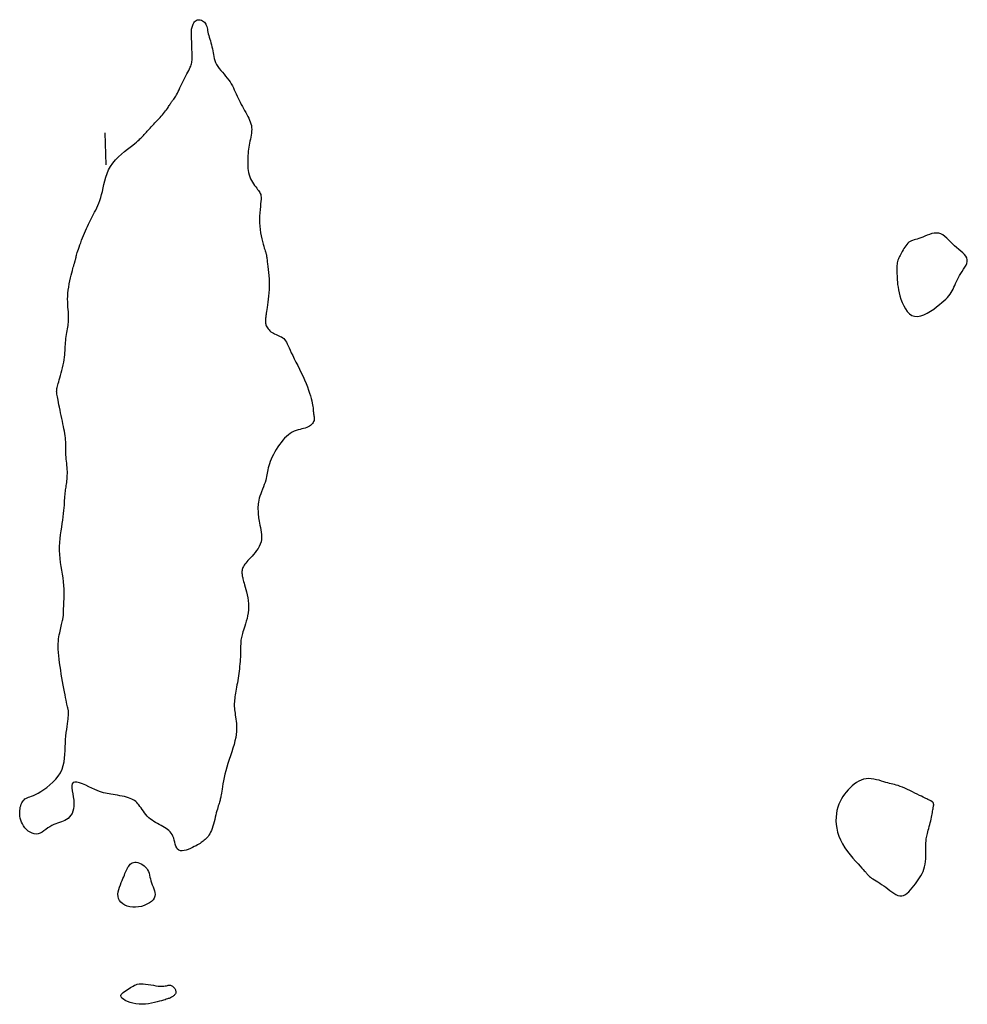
# Model space of a CAD drawing. Header units: millimetres. Extents: x 32690613 to 32693367, y 5343692 to 5344708.
# Tile 334 of 656: x 32692805 to 32692835, y 5343782 to 5343813. Entities that reach past the tile are written whole.
import ezdxf

# ---------------------------------------------------------------- set-up
doc = ezdxf.new("R2010")
doc.units = ezdxf.units.MM
doc.header["$LTSCALE"] = 20
doc.layers.add('02-DGM_HL_493.00', color=102, linetype='Continuous')
doc.layers.add('02-DGM_HL_493.50', color=112, linetype='Continuous')

msp = doc.modelspace()

# ---------------------------------------------------------------- linework, layer by layer
at = {"layer": '02-DGM_HL_493.00', "elevation": 493, "flags": 128}
msp.add_lwpolyline([(32692831.622, 5343789.536), (32692831.544, 5343789.521), (32692831.467, 5343789.495), (32692831.393, 5343789.46), (32692831.322, 5343789.417), (32692831.253, 5343789.368), (32692831.186, 5343789.313), (32692831.122, 5343789.253), (32692831.061, 5343789.189), (32692831.002, 5343789.123), (32692830.947, 5343789.054), (32692830.895, 5343788.981), (32692830.848, 5343788.905), (32692830.805, 5343788.824), (32692830.767, 5343788.738), (32692830.736, 5343788.647), (32692830.71, 5343788.55), (32692830.692, 5343788.447), (32692830.681, 5343788.339), (32692830.678, 5343788.226), (32692830.685, 5343788.109), (32692830.701, 5343787.99), (32692830.729, 5343787.869), (32692830.768, 5343787.746), (32692830.82, 5343787.623), (32692830.884, 5343787.501), (32692830.959, 5343787.381), (32692831.041, 5343787.265), (32692831.126, 5343787.154), (32692831.211, 5343787.05), (32692831.293, 5343786.956), (32692831.369, 5343786.872), (32692831.435, 5343786.8), (32692831.489, 5343786.742), (32692831.532, 5343786.696), (32692831.565, 5343786.66), (32692831.59, 5343786.632), (32692831.609, 5343786.611), (32692831.623, 5343786.595), (32692831.634, 5343786.582), (32692831.644, 5343786.57), (32692831.653, 5343786.557), (32692831.664, 5343786.544), (32692831.677, 5343786.529), (32692831.692, 5343786.513), (32692831.71, 5343786.496), (32692831.733, 5343786.476), (32692831.761, 5343786.455), (32692831.795, 5343786.431), (32692831.835, 5343786.404), (32692831.881, 5343786.376), (32692831.933, 5343786.344), (32692831.988, 5343786.31), (32692832.047, 5343786.273), (32692832.108, 5343786.233), (32692832.172, 5343786.19), (32692832.236, 5343786.144), (32692832.3, 5343786.095), (32692832.365, 5343786.046), (32692832.429, 5343785.998), (32692832.492, 5343785.955), (32692832.555, 5343785.918), (32692832.617, 5343785.891), (32692832.678, 5343785.875), (32692832.738, 5343785.873), (32692832.796, 5343785.886), (32692832.852, 5343785.914), (32692832.907, 5343785.954), (32692832.961, 5343786.003), (32692833.013, 5343786.06), (32692833.064, 5343786.121), (32692833.114, 5343786.186), (32692833.162, 5343786.251), (32692833.209, 5343786.314), (32692833.254, 5343786.377), (32692833.296, 5343786.44), (32692833.336, 5343786.503), (32692833.372, 5343786.569), (32692833.403, 5343786.637), (32692833.431, 5343786.708), (32692833.453, 5343786.784), (32692833.469, 5343786.865), (32692833.48, 5343786.95), (32692833.488, 5343787.036), (32692833.492, 5343787.122), (32692833.494, 5343787.206), (32692833.494, 5343787.286), (32692833.493, 5343787.36), (32692833.492, 5343787.427), (32692833.492, 5343787.485), (32692833.494, 5343787.536), (32692833.496, 5343787.581), (32692833.499, 5343787.621), (32692833.504, 5343787.66), (32692833.511, 5343787.698), (32692833.519, 5343787.737), (32692833.529, 5343787.779), (32692833.54, 5343787.825), (32692833.553, 5343787.876), (32692833.568, 5343787.93), (32692833.583, 5343787.986), (32692833.598, 5343788.044), (32692833.613, 5343788.102), (32692833.628, 5343788.161), (32692833.642, 5343788.22), (32692833.655, 5343788.277), (32692833.666, 5343788.332), (32692833.677, 5343788.385), (32692833.686, 5343788.435), (32692833.695, 5343788.482), (32692833.702, 5343788.525), (32692833.709, 5343788.564), (32692833.715, 5343788.598), (32692833.721, 5343788.627), (32692833.725, 5343788.651), (32692833.729, 5343788.672), (32692833.732, 5343788.689), (32692833.735, 5343788.703), (32692833.736, 5343788.716), (32692833.737, 5343788.727), (32692833.737, 5343788.737), (32692833.735, 5343788.747), (32692833.733, 5343788.756), (32692833.73, 5343788.766), (32692833.726, 5343788.775), (32692833.721, 5343788.784), (32692833.716, 5343788.793), (32692833.71, 5343788.801), (32692833.703, 5343788.809), (32692833.695, 5343788.816), (32692833.687, 5343788.823), (32692833.677, 5343788.83), (32692833.666, 5343788.837), (32692833.653, 5343788.844), (32692833.638, 5343788.852), (32692833.621, 5343788.861), (32692833.602, 5343788.87), (32692833.579, 5343788.881), (32692833.554, 5343788.893), (32692833.524, 5343788.907), (32692833.489, 5343788.923), (32692833.449, 5343788.942), (32692833.404, 5343788.964), (32692833.351, 5343788.99), (32692833.291, 5343789.019), (32692833.224, 5343789.053), (32692833.15, 5343789.089), (32692833.072, 5343789.127), (32692832.992, 5343789.166), (32692832.912, 5343789.203), (32692832.833, 5343789.239), (32692832.758, 5343789.272), (32692832.688, 5343789.3), (32692832.625, 5343789.323), (32692832.567, 5343789.341), (32692832.513, 5343789.356), (32692832.461, 5343789.369), (32692832.41, 5343789.381), (32692832.357, 5343789.394), (32692832.302, 5343789.408), (32692832.241, 5343789.424), (32692832.175, 5343789.444), (32692832.103, 5343789.466), (32692832.027, 5343789.489), (32692831.948, 5343789.509), (32692831.867, 5343789.526), (32692831.785, 5343789.538), (32692831.703, 5343789.542)], close=True, dxfattribs=at)
at = {"layer": '02-DGM_HL_493.50', "elevation": 493.5, "flags": 128}
for points in [[(32692806.296, 5343801.685), (32692806.298, 5343801.713), (32692806.303, 5343801.744), (32692806.31, 5343801.777), (32692806.319, 5343801.814), (32692806.329, 5343801.855), (32692806.342, 5343801.901), (32692806.357, 5343801.954), (32692806.374, 5343802.013), (32692806.394, 5343802.08), (32692806.415, 5343802.153), (32692806.436, 5343802.232), (32692806.458, 5343802.313), (32692806.479, 5343802.397), (32692806.499, 5343802.481), (32692806.516, 5343802.564), (32692806.53, 5343802.645), (32692806.541, 5343802.721), (32692806.549, 5343802.794), (32692806.554, 5343802.865), (32692806.558, 5343802.932), (32692806.561, 5343802.998), (32692806.564, 5343803.062), (32692806.567, 5343803.125), (32692806.572, 5343803.188), (32692806.578, 5343803.251), (32692806.586, 5343803.313), (32692806.595, 5343803.375), (32692806.605, 5343803.436), (32692806.615, 5343803.496), (32692806.625, 5343803.554), (32692806.635, 5343803.61), (32692806.644, 5343803.664), (32692806.651, 5343803.715), (32692806.658, 5343803.765), (32692806.663, 5343803.813), (32692806.666, 5343803.863), (32692806.669, 5343803.913), (32692806.669, 5343803.966), (32692806.668, 5343804.021), (32692806.665, 5343804.081), (32692806.66, 5343804.146), (32692806.654, 5343804.216), (32692806.648, 5343804.291), (32692806.643, 5343804.37), (32692806.639, 5343804.453), (32692806.637, 5343804.539), (32692806.639, 5343804.63), (32692806.645, 5343804.724), (32692806.655, 5343804.821), (32692806.67, 5343804.919), (32692806.687, 5343805.017), (32692806.707, 5343805.113), (32692806.728, 5343805.204), (32692806.748, 5343805.29), (32692806.768, 5343805.368), (32692806.786, 5343805.436), (32692806.802, 5343805.494), (32692806.815, 5343805.542), (32692806.826, 5343805.581), (32692806.835, 5343805.612), (32692806.842, 5343805.638), (32692806.848, 5343805.658), (32692806.853, 5343805.675), (32692806.858, 5343805.689), (32692806.862, 5343805.701), (32692806.866, 5343805.713), (32692806.87, 5343805.725), (32692806.873, 5343805.738), (32692806.877, 5343805.751), (32692806.881, 5343805.766), (32692806.885, 5343805.783), (32692806.889, 5343805.803), (32692806.895, 5343805.825), (32692806.901, 5343805.852), (32692806.908, 5343805.882), (32692806.917, 5343805.916), (32692806.927, 5343805.956), (32692806.94, 5343806), (32692806.956, 5343806.05), (32692806.974, 5343806.106), (32692806.995, 5343806.168), (32692807.019, 5343806.236), (32692807.045, 5343806.307), (32692807.074, 5343806.381), (32692807.103, 5343806.456), (32692807.134, 5343806.532), (32692807.165, 5343806.607), (32692807.196, 5343806.68), (32692807.228, 5343806.75), (32692807.259, 5343806.817), (32692807.29, 5343806.882), (32692807.321, 5343806.945), (32692807.352, 5343807.008), (32692807.384, 5343807.07), (32692807.416, 5343807.132), (32692807.449, 5343807.195), (32692807.483, 5343807.26), (32692807.517, 5343807.327), (32692807.55, 5343807.396), (32692807.583, 5343807.47), (32692807.615, 5343807.547), (32692807.646, 5343807.629), (32692807.674, 5343807.717), (32692807.7, 5343807.812), (32692807.724, 5343807.912), (32692807.746, 5343808.019), (32692807.77, 5343808.129), (32692807.797, 5343808.242), (32692807.83, 5343808.357), (32692807.87, 5343808.471), (32692807.919, 5343808.583), (32692807.98, 5343808.692), (32692808.054, 5343808.796), (32692808.137, 5343808.896), (32692808.228, 5343808.989), (32692808.323, 5343809.077), (32692808.418, 5343809.158), (32692808.51, 5343809.233), (32692808.596, 5343809.299), (32692808.673, 5343809.358), (32692808.737, 5343809.409), (32692808.791, 5343809.453), (32692808.835, 5343809.49), (32692808.871, 5343809.522), (32692808.901, 5343809.55), (32692808.926, 5343809.575), (32692808.948, 5343809.598), (32692808.968, 5343809.62), (32692808.988, 5343809.642), (32692809.009, 5343809.664), (32692809.03, 5343809.686), (32692809.052, 5343809.71), (32692809.075, 5343809.735), (32692809.1, 5343809.762), (32692809.126, 5343809.791), (32692809.155, 5343809.822), (32692809.186, 5343809.856), (32692809.22, 5343809.892), (32692809.255, 5343809.93), (32692809.292, 5343809.97), (32692809.33, 5343810.011), (32692809.369, 5343810.053), (32692809.408, 5343810.096), (32692809.448, 5343810.139), (32692809.488, 5343810.182), (32692809.528, 5343810.225), (32692809.566, 5343810.268), (32692809.604, 5343810.31), (32692809.64, 5343810.351), (32692809.673, 5343810.39), (32692809.704, 5343810.429), (32692809.732, 5343810.465), (32692809.757, 5343810.5), (32692809.779, 5343810.533), (32692809.798, 5343810.564), (32692809.816, 5343810.594), (32692809.832, 5343810.621), (32692809.847, 5343810.647), (32692809.862, 5343810.671), (32692809.876, 5343810.693), (32692809.891, 5343810.714), (32692809.907, 5343810.734), (32692809.923, 5343810.754), (32692809.941, 5343810.776), (32692809.959, 5343810.799), (32692809.978, 5343810.826), (32692809.999, 5343810.857), (32692810.021, 5343810.894), (32692810.045, 5343810.936), (32692810.07, 5343810.983), (32692810.096, 5343811.035), (32692810.123, 5343811.091), (32692810.152, 5343811.15), (32692810.182, 5343811.211), (32692810.212, 5343811.274), (32692810.244, 5343811.338), (32692810.276, 5343811.402), (32692810.308, 5343811.465), (32692810.34, 5343811.526), (32692810.371, 5343811.586), (32692810.401, 5343811.643), (32692810.428, 5343811.697), (32692810.452, 5343811.747), (32692810.474, 5343811.792), (32692810.491, 5343811.832), (32692810.505, 5343811.868), (32692810.515, 5343811.904), (32692810.523, 5343811.939), (32692810.528, 5343811.978), (32692810.531, 5343812.021), (32692810.533, 5343812.07), (32692810.533, 5343812.127), (32692810.532, 5343812.195), (32692810.53, 5343812.27), (32692810.528, 5343812.35), (32692810.526, 5343812.433), (32692810.523, 5343812.516), (32692810.52, 5343812.596), (32692810.517, 5343812.671), (32692810.514, 5343812.738), (32692810.512, 5343812.796), (32692810.511, 5343812.845), (32692810.51, 5343812.886), (32692810.511, 5343812.922), (32692810.513, 5343812.955), (32692810.516, 5343812.985), (32692810.522, 5343813.014), (32692810.53, 5343813.045), (32692810.541, 5343813.078), (32692810.554, 5343813.112), (32692810.569, 5343813.146), (32692810.588, 5343813.179), (32692810.608, 5343813.21), (32692810.632, 5343813.236), (32692810.659, 5343813.258), (32692810.688, 5343813.273), (32692810.72, 5343813.281), (32692810.754, 5343813.282), (32692810.789, 5343813.276), (32692810.824, 5343813.265), (32692810.858, 5343813.248), (32692810.889, 5343813.226), (32692810.918, 5343813.201), (32692810.942, 5343813.172), (32692810.962, 5343813.14), (32692810.977, 5343813.106), (32692810.99, 5343813.068), (32692811, 5343813.028), (32692811.009, 5343812.986), (32692811.018, 5343812.94), (32692811.027, 5343812.893), (32692811.039, 5343812.842), (32692811.052, 5343812.789), (32692811.068, 5343812.734), (32692811.085, 5343812.677), (32692811.103, 5343812.619), (32692811.121, 5343812.559), (32692811.138, 5343812.498), (32692811.154, 5343812.437), (32692811.168, 5343812.375), (32692811.18, 5343812.313), (32692811.19, 5343812.25), (32692811.201, 5343812.188), (32692811.212, 5343812.126), (32692811.227, 5343812.064), (32692811.245, 5343812.002), (32692811.269, 5343811.941), (32692811.299, 5343811.879), (32692811.336, 5343811.818), (32692811.379, 5343811.757), (32692811.427, 5343811.697), (32692811.478, 5343811.636), (32692811.531, 5343811.576), (32692811.582, 5343811.515), (32692811.632, 5343811.455), (32692811.679, 5343811.394), (32692811.72, 5343811.333), (32692811.758, 5343811.272), (32692811.792, 5343811.21), (32692811.823, 5343811.148), (32692811.852, 5343811.086), (32692811.881, 5343811.023), (32692811.91, 5343810.959), (32692811.939, 5343810.894), (32692811.97, 5343810.829), (32692812.003, 5343810.764), (32692812.037, 5343810.698), (32692812.071, 5343810.632), (32692812.106, 5343810.567), (32692812.141, 5343810.502), (32692812.176, 5343810.439), (32692812.21, 5343810.377), (32692812.243, 5343810.316), (32692812.274, 5343810.257), (32692812.304, 5343810.199), (32692812.33, 5343810.142), (32692812.353, 5343810.085), (32692812.372, 5343810.027), (32692812.386, 5343809.97), (32692812.395, 5343809.911), (32692812.398, 5343809.852), (32692812.395, 5343809.792), (32692812.389, 5343809.731), (32692812.38, 5343809.669), (32692812.368, 5343809.606), (32692812.355, 5343809.544), (32692812.341, 5343809.481), (32692812.328, 5343809.418), (32692812.316, 5343809.355), (32692812.306, 5343809.292), (32692812.297, 5343809.228), (32692812.29, 5343809.165), (32692812.284, 5343809.1), (32692812.279, 5343809.036), (32692812.275, 5343808.97), (32692812.273, 5343808.903), (32692812.271, 5343808.836), (32692812.272, 5343808.768), (32692812.274, 5343808.699), (32692812.28, 5343808.631), (32692812.288, 5343808.564), (32692812.299, 5343808.497), (32692812.315, 5343808.432), (32692812.335, 5343808.37), (32692812.36, 5343808.309), (32692812.389, 5343808.251), (32692812.42, 5343808.197), (32692812.453, 5343808.145), (32692812.487, 5343808.097), (32692812.521, 5343808.052), (32692812.553, 5343808.011), (32692812.583, 5343807.974), (32692812.609, 5343807.941), (32692812.632, 5343807.911), (32692812.651, 5343807.881), (32692812.666, 5343807.849), (32692812.678, 5343807.814), (32692812.685, 5343807.774), (32692812.689, 5343807.726), (32692812.688, 5343807.669), (32692812.684, 5343807.6), (32692812.676, 5343807.523), (32692812.667, 5343807.436), (32692812.657, 5343807.343), (32692812.648, 5343807.244), (32692812.642, 5343807.141), (32692812.638, 5343807.035), (32692812.64, 5343806.928), (32692812.647, 5343806.821), (32692812.659, 5343806.716), (32692812.674, 5343806.614), (32692812.693, 5343806.516), (32692812.713, 5343806.424), (32692812.734, 5343806.339), (32692812.754, 5343806.262), (32692812.774, 5343806.195), (32692812.79, 5343806.138), (32692812.805, 5343806.091), (32692812.817, 5343806.053), (32692812.828, 5343806.022), (32692812.836, 5343805.997), (32692812.844, 5343805.976), (32692812.849, 5343805.959), (32692812.854, 5343805.944), (32692812.857, 5343805.93), (32692812.86, 5343805.915), (32692812.862, 5343805.897), (32692812.864, 5343805.875), (32692812.867, 5343805.846), (32692812.871, 5343805.811), (32692812.876, 5343805.765), (32692812.883, 5343805.709), (32692812.891, 5343805.641), (32692812.901, 5343805.562), (32692812.911, 5343805.473), (32692812.922, 5343805.377), (32692812.931, 5343805.275), (32692812.938, 5343805.169), (32692812.943, 5343805.06), (32692812.944, 5343804.951), (32692812.942, 5343804.843), (32692812.936, 5343804.737), (32692812.927, 5343804.634), (32692812.917, 5343804.536), (32692812.906, 5343804.443), (32692812.894, 5343804.358), (32692812.882, 5343804.281), (32692812.871, 5343804.213), (32692812.862, 5343804.155), (32692812.854, 5343804.106), (32692812.848, 5343804.065), (32692812.843, 5343804.03), (32692812.838, 5343804), (32692812.835, 5343803.973), (32692812.831, 5343803.948), (32692812.829, 5343803.924), (32692812.826, 5343803.899), (32692812.825, 5343803.873), (32692812.824, 5343803.847), (32692812.825, 5343803.819), (32692812.828, 5343803.791), (32692812.834, 5343803.762), (32692812.842, 5343803.733), (32692812.854, 5343803.702), (32692812.87, 5343803.671), (32692812.889, 5343803.64), (32692812.912, 5343803.609), (32692812.938, 5343803.579), (32692812.968, 5343803.549), (32692813, 5343803.521), (32692813.036, 5343803.495), (32692813.074, 5343803.472), (32692813.115, 5343803.451), (32692813.158, 5343803.432), (32692813.202, 5343803.414), (32692813.245, 5343803.396), (32692813.288, 5343803.377), (32692813.329, 5343803.357), (32692813.367, 5343803.333), (32692813.402, 5343803.305), (32692813.432, 5343803.272), (32692813.459, 5343803.235), (32692813.485, 5343803.191), (32692813.51, 5343803.14), (32692813.536, 5343803.083), (32692813.565, 5343803.018), (32692813.598, 5343802.945), (32692813.636, 5343802.864), (32692813.68, 5343802.774), (32692813.729, 5343802.676), (32692813.782, 5343802.572), (32692813.837, 5343802.463), (32692813.893, 5343802.351), (32692813.949, 5343802.238), (32692814.002, 5343802.125), (32692814.053, 5343802.013), (32692814.098, 5343801.904), (32692814.139, 5343801.798), (32692814.176, 5343801.697), (32692814.208, 5343801.602), (32692814.235, 5343801.512), (32692814.258, 5343801.43), (32692814.277, 5343801.355), (32692814.292, 5343801.288), (32692814.303, 5343801.231), (32692814.311, 5343801.181), (32692814.316, 5343801.138), (32692814.319, 5343801.101), (32692814.321, 5343801.067), (32692814.323, 5343801.037), (32692814.326, 5343801.009), (32692814.329, 5343800.981), (32692814.334, 5343800.953), (32692814.34, 5343800.924), (32692814.346, 5343800.894), (32692814.351, 5343800.864), (32692814.355, 5343800.834), (32692814.356, 5343800.803), (32692814.354, 5343800.771), (32692814.347, 5343800.74), (32692814.335, 5343800.708), (32692814.318, 5343800.677), (32692814.297, 5343800.646), (32692814.27, 5343800.617), (32692814.239, 5343800.59), (32692814.203, 5343800.564), (32692814.163, 5343800.542), (32692814.119, 5343800.523), (32692814.071, 5343800.507), (32692814.019, 5343800.493), (32692813.965, 5343800.481), (32692813.908, 5343800.467), (32692813.849, 5343800.452), (32692813.788, 5343800.433), (32692813.727, 5343800.41), (32692813.666, 5343800.38), (32692813.605, 5343800.342), (32692813.545, 5343800.298), (32692813.485, 5343800.247), (32692813.427, 5343800.19), (32692813.37, 5343800.128), (32692813.315, 5343800.061), (32692813.262, 5343799.991), (32692813.211, 5343799.917), (32692813.164, 5343799.841), (32692813.119, 5343799.764), (32692813.077, 5343799.686), (32692813.039, 5343799.608), (32692813.005, 5343799.532), (32692812.975, 5343799.458), (32692812.95, 5343799.388), (32692812.929, 5343799.322), (32692812.913, 5343799.262), (32692812.9, 5343799.205), (32692812.891, 5343799.151), (32692812.882, 5343799.098), (32692812.873, 5343799.045), (32692812.864, 5343798.991), (32692812.851, 5343798.935), (32692812.835, 5343798.874), (32692812.815, 5343798.808), (32692812.79, 5343798.738), (32692812.763, 5343798.666), (32692812.735, 5343798.592), (32692812.707, 5343798.518), (32692812.68, 5343798.446), (32692812.656, 5343798.376), (32692812.635, 5343798.31), (32692812.619, 5343798.249), (32692812.607, 5343798.194), (32692812.599, 5343798.142), (32692812.595, 5343798.093), (32692812.592, 5343798.047), (32692812.592, 5343798.004), (32692812.593, 5343797.961), (32692812.595, 5343797.919), (32692812.596, 5343797.878), (32692812.598, 5343797.835), (32692812.601, 5343797.792), (32692812.605, 5343797.746), (32692812.61, 5343797.698), (32692812.617, 5343797.647), (32692812.626, 5343797.591), (32692812.637, 5343797.532), (32692812.651, 5343797.467), (32692812.667, 5343797.399), (32692812.681, 5343797.327), (32692812.694, 5343797.253), (32692812.702, 5343797.177), (32692812.705, 5343797.101), (32692812.701, 5343797.025), (32692812.688, 5343796.95), (32692812.665, 5343796.878), (32692812.633, 5343796.807), (32692812.595, 5343796.74), (32692812.551, 5343796.675), (32692812.504, 5343796.614), (32692812.455, 5343796.556), (32692812.407, 5343796.501), (32692812.36, 5343796.451), (32692812.317, 5343796.404), (32692812.278, 5343796.361), (32692812.242, 5343796.321), (32692812.21, 5343796.283), (32692812.182, 5343796.248), (32692812.158, 5343796.214), (32692812.138, 5343796.182), (32692812.122, 5343796.15), (32692812.109, 5343796.118), (32692812.1, 5343796.086), (32692812.094, 5343796.055), (32692812.091, 5343796.024), (32692812.09, 5343795.994), (32692812.091, 5343795.964), (32692812.094, 5343795.935), (32692812.098, 5343795.907), (32692812.102, 5343795.879), (32692812.108, 5343795.851), (32692812.115, 5343795.821), (32692812.123, 5343795.788), (32692812.133, 5343795.751), (32692812.145, 5343795.708), (32692812.16, 5343795.659), (32692812.176, 5343795.601), (32692812.196, 5343795.535), (32692812.216, 5343795.461), (32692812.237, 5343795.38), (32692812.257, 5343795.293), (32692812.274, 5343795.202), (32692812.288, 5343795.109), (32692812.297, 5343795.013), (32692812.299, 5343794.918), (32692812.295, 5343794.823), (32692812.285, 5343794.729), (32692812.269, 5343794.638), (32692812.25, 5343794.551), (32692812.228, 5343794.467), (32692812.205, 5343794.388), (32692812.182, 5343794.315), (32692812.16, 5343794.248), (32692812.14, 5343794.188), (32692812.123, 5343794.134), (32692812.107, 5343794.085), (32692812.094, 5343794.041), (32692812.083, 5343793.999), (32692812.074, 5343793.958), (32692812.066, 5343793.919), (32692812.061, 5343793.878), (32692812.057, 5343793.837), (32692812.054, 5343793.794), (32692812.052, 5343793.748), (32692812.051, 5343793.7), (32692812.051, 5343793.649), (32692812.05, 5343793.596), (32692812.049, 5343793.539), (32692812.048, 5343793.478), (32692812.045, 5343793.413), (32692812.042, 5343793.346), (32692812.038, 5343793.275), (32692812.033, 5343793.202), (32692812.026, 5343793.128), (32692812.019, 5343793.053), (32692812.012, 5343792.977), (32692812.003, 5343792.901), (32692811.993, 5343792.827), (32692811.982, 5343792.753), (32692811.971, 5343792.68), (32692811.96, 5343792.609), (32692811.948, 5343792.539), (32692811.936, 5343792.471), (32692811.924, 5343792.405), (32692811.912, 5343792.341), (32692811.901, 5343792.279), (32692811.891, 5343792.219), (32692811.881, 5343792.161), (32692811.872, 5343792.105), (32692811.865, 5343792.051), (32692811.859, 5343791.997), (32692811.854, 5343791.946), (32692811.852, 5343791.895), (32692811.852, 5343791.845), (32692811.853, 5343791.795), (32692811.856, 5343791.745), (32692811.861, 5343791.694), (32692811.867, 5343791.642), (32692811.875, 5343791.588), (32692811.883, 5343791.531), (32692811.892, 5343791.47), (32692811.902, 5343791.406), (32692811.911, 5343791.338), (32692811.918, 5343791.265), (32692811.923, 5343791.188), (32692811.924, 5343791.105), (32692811.921, 5343791.017), (32692811.912, 5343790.924), (32692811.896, 5343790.824), (32692811.873, 5343790.719), (32692811.844, 5343790.609), (32692811.81, 5343790.494), (32692811.772, 5343790.377), (32692811.733, 5343790.258), (32692811.694, 5343790.139), (32692811.655, 5343790.02), (32692811.62, 5343789.903), (32692811.588, 5343789.789), (32692811.56, 5343789.678), (32692811.536, 5343789.572), (32692811.515, 5343789.472), (32692811.498, 5343789.378), (32692811.482, 5343789.292), (32692811.469, 5343789.214), (32692811.458, 5343789.146), (32692811.449, 5343789.088), (32692811.441, 5343789.039), (32692811.434, 5343788.997), (32692811.427, 5343788.961), (32692811.421, 5343788.928), (32692811.414, 5343788.898), (32692811.407, 5343788.869), (32692811.398, 5343788.838), (32692811.388, 5343788.805), (32692811.377, 5343788.769), (32692811.365, 5343788.73), (32692811.351, 5343788.687), (32692811.337, 5343788.64), (32692811.322, 5343788.589), (32692811.306, 5343788.533), (32692811.29, 5343788.472), (32692811.274, 5343788.407), (32692811.257, 5343788.337), (32692811.239, 5343788.266), (32692811.221, 5343788.193), (32692811.201, 5343788.122), (32692811.181, 5343788.052), (32692811.159, 5343787.986), (32692811.136, 5343787.924), (32692811.112, 5343787.869), (32692811.086, 5343787.82), (32692811.059, 5343787.776), (32692811.031, 5343787.736), (32692811.002, 5343787.701), (32692810.972, 5343787.669), (32692810.943, 5343787.64), (32692810.912, 5343787.613), (32692810.882, 5343787.587), (32692810.851, 5343787.563), (32692810.818, 5343787.539), (32692810.782, 5343787.515), (32692810.744, 5343787.492), (32692810.701, 5343787.467), (32692810.654, 5343787.441), (32692810.6, 5343787.414), (32692810.541, 5343787.385), (32692810.478, 5343787.356), (32692810.412, 5343787.33), (32692810.346, 5343787.307), (32692810.281, 5343787.291), (32692810.22, 5343787.284), (32692810.165, 5343787.287), (32692810.118, 5343787.303), (32692810.08, 5343787.334), (32692810.05, 5343787.377), (32692810.026, 5343787.429), (32692810.007, 5343787.488), (32692809.99, 5343787.551), (32692809.973, 5343787.616), (32692809.955, 5343787.679), (32692809.934, 5343787.738), (32692809.909, 5343787.792), (32692809.879, 5343787.839), (32692809.844, 5343787.881), (32692809.806, 5343787.919), (32692809.763, 5343787.954), (32692809.718, 5343787.986), (32692809.669, 5343788.016), (32692809.617, 5343788.046), (32692809.562, 5343788.075), (32692809.506, 5343788.104), (32692809.449, 5343788.135), (32692809.391, 5343788.167), (32692809.334, 5343788.201), (32692809.279, 5343788.238), (32692809.225, 5343788.277), (32692809.175, 5343788.32), (32692809.128, 5343788.367), (32692809.085, 5343788.417), (32692809.044, 5343788.469), (32692809.006, 5343788.521), (32692808.969, 5343788.573), (32692808.934, 5343788.624), (32692808.901, 5343788.672), (32692808.868, 5343788.717), (32692808.835, 5343788.757), (32692808.801, 5343788.793), (32692808.766, 5343788.825), (32692808.729, 5343788.854), (32692808.688, 5343788.88), (32692808.643, 5343788.903), (32692808.594, 5343788.924), (32692808.539, 5343788.943), (32692808.478, 5343788.961), (32692808.412, 5343788.978), (32692808.342, 5343788.993), (32692808.271, 5343789.008), (32692808.198, 5343789.021), (32692808.127, 5343789.033), (32692808.058, 5343789.045), (32692807.993, 5343789.055), (32692807.932, 5343789.065), (32692807.875, 5343789.075), (32692807.818, 5343789.086), (32692807.762, 5343789.1), (32692807.702, 5343789.118), (32692807.638, 5343789.14), (32692807.566, 5343789.168), (32692807.487, 5343789.202), (32692807.397, 5343789.244), (32692807.301, 5343789.289), (32692807.202, 5343789.335), (32692807.104, 5343789.376), (32692807.013, 5343789.41), (32692806.93, 5343789.431), (32692806.862, 5343789.436), (32692806.811, 5343789.42), (32692806.78, 5343789.382), (32692806.768, 5343789.324), (32692806.769, 5343789.25), (32692806.779, 5343789.163), (32692806.795, 5343789.068), (32692806.813, 5343788.968), (32692806.828, 5343788.868), (32692806.836, 5343788.771), (32692806.835, 5343788.681), (32692806.823, 5343788.598), (32692806.803, 5343788.523), (32692806.776, 5343788.456), (32692806.741, 5343788.396), (32692806.7, 5343788.343), (32692806.655, 5343788.299), (32692806.606, 5343788.262), (32692806.554, 5343788.232), (32692806.499, 5343788.208), (32692806.442, 5343788.188), (32692806.384, 5343788.169), (32692806.324, 5343788.151), (32692806.263, 5343788.131), (32692806.202, 5343788.107), (32692806.141, 5343788.077), (32692806.079, 5343788.039), (32692806.019, 5343787.998), (32692805.958, 5343787.954), (32692805.897, 5343787.911), (32692805.836, 5343787.872), (32692805.775, 5343787.839), (32692805.713, 5343787.817), (32692805.651, 5343787.807), (32692805.588, 5343787.812), (32692805.526, 5343787.831), (32692805.465, 5343787.862), (32692805.407, 5343787.902), (32692805.353, 5343787.95), (32692805.303, 5343788.005), (32692805.259, 5343788.063), (32692805.221, 5343788.124), (32692805.191, 5343788.185), (32692805.169, 5343788.247), (32692805.153, 5343788.308), (32692805.142, 5343788.368), (32692805.137, 5343788.427), (32692805.137, 5343788.484), (32692805.14, 5343788.54), (32692805.147, 5343788.594), (32692805.157, 5343788.645), (32692805.17, 5343788.693), (32692805.185, 5343788.738), (32692805.203, 5343788.78), (32692805.223, 5343788.818), (32692805.247, 5343788.852), (32692805.273, 5343788.881), (32692805.302, 5343788.906), (32692805.334, 5343788.925), (32692805.37, 5343788.942), (32692805.41, 5343788.958), (32692805.456, 5343788.974), (32692805.508, 5343788.993), (32692805.567, 5343789.018), (32692805.635, 5343789.049), (32692805.712, 5343789.088), (32692805.798, 5343789.139), (32692805.891, 5343789.199), (32692805.987, 5343789.268), (32692806.084, 5343789.346), (32692806.178, 5343789.432), (32692806.266, 5343789.524), (32692806.344, 5343789.623), (32692806.41, 5343789.727), (32692806.461, 5343789.836), (32692806.498, 5343789.948), (32692806.524, 5343790.063), (32692806.541, 5343790.181), (32692806.552, 5343790.299), (32692806.559, 5343790.417), (32692806.563, 5343790.535), (32692806.568, 5343790.651), (32692806.575, 5343790.764), (32692806.585, 5343790.874), (32692806.595, 5343790.98), (32692806.607, 5343791.08), (32692806.619, 5343791.173), (32692806.63, 5343791.259), (32692806.641, 5343791.337), (32692806.65, 5343791.405), (32692806.657, 5343791.462), (32692806.662, 5343791.511), (32692806.665, 5343791.551), (32692806.666, 5343791.585), (32692806.666, 5343791.613), (32692806.665, 5343791.637), (32692806.663, 5343791.657), (32692806.66, 5343791.676), (32692806.657, 5343791.694), (32692806.652, 5343791.713), (32692806.647, 5343791.734), (32692806.64, 5343791.759), (32692806.633, 5343791.79), (32692806.624, 5343791.828), (32692806.614, 5343791.874), (32692806.602, 5343791.931), (32692806.588, 5343791.999), (32692806.573, 5343792.077), (32692806.556, 5343792.164), (32692806.538, 5343792.259), (32692806.52, 5343792.362), (32692806.5, 5343792.469), (32692806.481, 5343792.581), (32692806.46, 5343792.697), (32692806.44, 5343792.814), (32692806.421, 5343792.932), (32692806.402, 5343793.05), (32692806.385, 5343793.166), (32692806.37, 5343793.279), (32692806.357, 5343793.388), (32692806.348, 5343793.491), (32692806.342, 5343793.589), (32692806.341, 5343793.679), (32692806.343, 5343793.762), (32692806.348, 5343793.839), (32692806.355, 5343793.91), (32692806.365, 5343793.977), (32692806.376, 5343794.04), (32692806.389, 5343794.099), (32692806.401, 5343794.156), (32692806.414, 5343794.211), (32692806.426, 5343794.264), (32692806.437, 5343794.315), (32692806.449, 5343794.363), (32692806.459, 5343794.408), (32692806.468, 5343794.449), (32692806.477, 5343794.487), (32692806.484, 5343794.521), (32692806.49, 5343794.55), (32692806.495, 5343794.576), (32692806.498, 5343794.598), (32692806.501, 5343794.618), (32692806.503, 5343794.636), (32692806.504, 5343794.652), (32692806.505, 5343794.667), (32692806.506, 5343794.682), (32692806.506, 5343794.697), (32692806.506, 5343794.713), (32692806.506, 5343794.733), (32692806.507, 5343794.758), (32692806.508, 5343794.788), (32692806.509, 5343794.826), (32692806.511, 5343794.873), (32692806.514, 5343794.93), (32692806.519, 5343794.998), (32692806.523, 5343795.077), (32692806.527, 5343795.165), (32692806.529, 5343795.261), (32692806.53, 5343795.364), (32692806.528, 5343795.473), (32692806.522, 5343795.585), (32692806.512, 5343795.701), (32692806.497, 5343795.819), (32692806.479, 5343795.938), (32692806.459, 5343796.059), (32692806.439, 5343796.18), (32692806.419, 5343796.303), (32692806.403, 5343796.427), (32692806.39, 5343796.551), (32692806.384, 5343796.676), (32692806.384, 5343796.801), (32692806.39, 5343796.926), (32692806.402, 5343797.049), (32692806.417, 5343797.171), (32692806.434, 5343797.291), (32692806.452, 5343797.408), (32692806.47, 5343797.521), (32692806.486, 5343797.629), (32692806.5, 5343797.733), (32692806.511, 5343797.832), (32692806.52, 5343797.926), (32692806.528, 5343798.014), (32692806.534, 5343798.097), (32692806.539, 5343798.175), (32692806.544, 5343798.246), (32692806.549, 5343798.312), (32692806.553, 5343798.372), (32692806.558, 5343798.427), (32692806.564, 5343798.478), (32692806.569, 5343798.526), (32692806.575, 5343798.572), (32692806.581, 5343798.617), (32692806.587, 5343798.662), (32692806.594, 5343798.708), (32692806.6, 5343798.757), (32692806.607, 5343798.807), (32692806.614, 5343798.86), (32692806.619, 5343798.914), (32692806.624, 5343798.971), (32692806.627, 5343799.029), (32692806.629, 5343799.089), (32692806.628, 5343799.15), (32692806.625, 5343799.214), (32692806.62, 5343799.278), (32692806.614, 5343799.343), (32692806.608, 5343799.409), (32692806.601, 5343799.474), (32692806.594, 5343799.539), (32692806.588, 5343799.603), (32692806.584, 5343799.665), (32692806.581, 5343799.725), (32692806.58, 5343799.785), (32692806.58, 5343799.843), (32692806.581, 5343799.901), (32692806.581, 5343799.959), (32692806.58, 5343800.017), (32692806.578, 5343800.077), (32692806.574, 5343800.138), (32692806.568, 5343800.202), (32692806.559, 5343800.268), (32692806.549, 5343800.336), (32692806.537, 5343800.407), (32692806.523, 5343800.481), (32692806.508, 5343800.557), (32692806.491, 5343800.637), (32692806.474, 5343800.721), (32692806.456, 5343800.807), (32692806.438, 5343800.896), (32692806.419, 5343800.985), (32692806.401, 5343801.072), (32692806.384, 5343801.157), (32692806.367, 5343801.237), (32692806.352, 5343801.311), (32692806.338, 5343801.378), (32692806.326, 5343801.435), (32692806.316, 5343801.485), (32692806.308, 5343801.528), (32692806.302, 5343801.565), (32692806.298, 5343801.598), (32692806.295, 5343801.628), (32692806.294, 5343801.657)], [(32692834.387, 5343806.21), (32692834.324, 5343806.271), (32692834.263, 5343806.333), (32692834.203, 5343806.394), (32692834.143, 5343806.452), (32692834.083, 5343806.504), (32692834.022, 5343806.547), (32692833.96, 5343806.581), (32692833.894, 5343806.602), (32692833.825, 5343806.609), (32692833.754, 5343806.604), (32692833.681, 5343806.589), (32692833.608, 5343806.567), (32692833.535, 5343806.541), (32692833.464, 5343806.512), (32692833.397, 5343806.483), (32692833.333, 5343806.458), (32692833.273, 5343806.437), (32692833.219, 5343806.42), (32692833.168, 5343806.406), (32692833.121, 5343806.392), (32692833.078, 5343806.378), (32692833.037, 5343806.362), (32692832.999, 5343806.343), (32692832.963, 5343806.318), (32692832.928, 5343806.288), (32692832.895, 5343806.252), (32692832.863, 5343806.212), (32692832.833, 5343806.169), (32692832.805, 5343806.124), (32692832.778, 5343806.078), (32692832.752, 5343806.033), (32692832.728, 5343805.989), (32692832.706, 5343805.948), (32692832.685, 5343805.909), (32692832.665, 5343805.871), (32692832.648, 5343805.834), (32692832.632, 5343805.797), (32692832.619, 5343805.76), (32692832.607, 5343805.721), (32692832.598, 5343805.681), (32692832.592, 5343805.639), (32692832.587, 5343805.595), (32692832.585, 5343805.548), (32692832.584, 5343805.498), (32692832.584, 5343805.446), (32692832.585, 5343805.391), (32692832.587, 5343805.333), (32692832.589, 5343805.272), (32692832.592, 5343805.208), (32692832.596, 5343805.141), (32692832.601, 5343805.069), (32692832.609, 5343804.994), (32692832.62, 5343804.913), (32692832.635, 5343804.828), (32692832.655, 5343804.738), (32692832.681, 5343804.642), (32692832.713, 5343804.541), (32692832.752, 5343804.438), (32692832.798, 5343804.336), (32692832.851, 5343804.241), (32692832.911, 5343804.157), (32692832.979, 5343804.086), (32692833.055, 5343804.034), (32692833.139, 5343804.004), (32692833.231, 5343803.999), (32692833.329, 5343804.017), (32692833.431, 5343804.052), (32692833.534, 5343804.103), (32692833.637, 5343804.163), (32692833.736, 5343804.23), (32692833.829, 5343804.3), (32692833.915, 5343804.368), (32692833.99, 5343804.431), (32692834.057, 5343804.489), (32692834.115, 5343804.544), (32692834.166, 5343804.597), (32692834.211, 5343804.647), (32692834.25, 5343804.698), (32692834.284, 5343804.748), (32692834.315, 5343804.8), (32692834.343, 5343804.855), (32692834.369, 5343804.912), (32692834.395, 5343804.97), (32692834.42, 5343805.03), (32692834.447, 5343805.092), (32692834.477, 5343805.155), (32692834.509, 5343805.218), (32692834.546, 5343805.282), (32692834.587, 5343805.346), (32692834.631, 5343805.41), (32692834.674, 5343805.474), (32692834.715, 5343805.537), (32692834.749, 5343805.599), (32692834.774, 5343805.659), (32692834.788, 5343805.718), (32692834.788, 5343805.775), (32692834.772, 5343805.83), (32692834.74, 5343805.884), (32692834.697, 5343805.936), (32692834.644, 5343805.988), (32692834.584, 5343806.041), (32692834.52, 5343806.095), (32692834.453, 5343806.151)], [(32692809.348, 5343785.806), (32692809.311, 5343785.752), (32692809.259, 5343785.7), (32692809.194, 5343785.653), (32692809.119, 5343785.61), (32692809.036, 5343785.575), (32692808.948, 5343785.546), (32692808.857, 5343785.527), (32692808.765, 5343785.518), (32692808.674, 5343785.52), (32692808.587, 5343785.533), (32692808.505, 5343785.555), (32692808.43, 5343785.587), (32692808.363, 5343785.627), (32692808.307, 5343785.675), (32692808.262, 5343785.73), (32692808.231, 5343785.79), (32692808.215, 5343785.856), (32692808.213, 5343785.926), (32692808.221, 5343785.999), (32692808.237, 5343786.073), (32692808.26, 5343786.147), (32692808.287, 5343786.22), (32692808.315, 5343786.29), (32692808.343, 5343786.356), (32692808.368, 5343786.417), (32692808.391, 5343786.473), (32692808.412, 5343786.525), (32692808.432, 5343786.573), (32692808.45, 5343786.618), (32692808.468, 5343786.66), (32692808.487, 5343786.699), (32692808.506, 5343786.737), (32692808.526, 5343786.774), (32692808.547, 5343786.808), (32692808.571, 5343786.84), (32692808.597, 5343786.868), (32692808.627, 5343786.891), (32692808.659, 5343786.909), (32692808.696, 5343786.922), (32692808.737, 5343786.927), (32692808.783, 5343786.925), (32692808.833, 5343786.916), (32692808.884, 5343786.9), (32692808.935, 5343786.877), (32692808.985, 5343786.849), (32692809.033, 5343786.815), (32692809.075, 5343786.777), (32692809.112, 5343786.733), (32692809.141, 5343786.686), (32692809.165, 5343786.634), (32692809.184, 5343786.58), (32692809.199, 5343786.523), (32692809.214, 5343786.464), (32692809.228, 5343786.404), (32692809.244, 5343786.342), (32692809.263, 5343786.28), (32692809.286, 5343786.219), (32692809.311, 5343786.158), (32692809.335, 5343786.097), (32692809.356, 5343786.037), (32692809.37, 5343785.977), (32692809.376, 5343785.919), (32692809.369, 5343785.862)], [(32692809.539, 5343783.049), (32692809.598, 5343783.048), (32692809.647, 5343783.051), (32692809.69, 5343783.057), (32692809.726, 5343783.064), (32692809.757, 5343783.072), (32692809.785, 5343783.078), (32692809.809, 5343783.083), (32692809.833, 5343783.084), (32692809.856, 5343783.08), (32692809.878, 5343783.073), (32692809.899, 5343783.061), (32692809.92, 5343783.047), (32692809.939, 5343783.031), (32692809.957, 5343783.013), (32692809.973, 5343782.993), (32692809.987, 5343782.973), (32692809.999, 5343782.953), (32692810.009, 5343782.932), (32692810.017, 5343782.912), (32692810.022, 5343782.892), (32692810.024, 5343782.872), (32692810.022, 5343782.852), (32692810.018, 5343782.833), (32692810.01, 5343782.814), (32692809.999, 5343782.796), (32692809.984, 5343782.778), (32692809.967, 5343782.761), (32692809.947, 5343782.745), (32692809.927, 5343782.729), (32692809.904, 5343782.715), (32692809.882, 5343782.702), (32692809.859, 5343782.69), (32692809.837, 5343782.679), (32692809.813, 5343782.669), (32692809.788, 5343782.659), (32692809.759, 5343782.649), (32692809.725, 5343782.639), (32692809.684, 5343782.626), (32692809.636, 5343782.612), (32692809.579, 5343782.596), (32692809.513, 5343782.576), (32692809.437, 5343782.555), (32692809.354, 5343782.535), (32692809.265, 5343782.515), (32692809.171, 5343782.499), (32692809.073, 5343782.488), (32692808.974, 5343782.482), (32692808.875, 5343782.485), (32692808.776, 5343782.496), (32692808.681, 5343782.514), (32692808.592, 5343782.539), (32692808.511, 5343782.57), (32692808.44, 5343782.604), (32692808.381, 5343782.641), (32692808.338, 5343782.679), (32692808.313, 5343782.717), (32692808.307, 5343782.753), (32692808.317, 5343782.788), (32692808.341, 5343782.822), (32692808.376, 5343782.855), (32692808.419, 5343782.887), (32692808.466, 5343782.917), (32692808.515, 5343782.947), (32692808.563, 5343782.976), (32692808.607, 5343783.004), (32692808.648, 5343783.031), (32692808.688, 5343783.055), (32692808.728, 5343783.077), (32692808.771, 5343783.096), (32692808.818, 5343783.11), (32692808.871, 5343783.119), (32692808.931, 5343783.123), (32692809, 5343783.12), (32692809.075, 5343783.113), (32692809.155, 5343783.102), (32692809.237, 5343783.09), (32692809.319, 5343783.077), (32692809.398, 5343783.065), (32692809.472, 5343783.055)]]:
    msp.add_lwpolyline(points, close=True, dxfattribs=at)
msp.add_lwpolyline([(32692807.796, 5343809.741), (32692807.835, 5343808.742)], dxfattribs=at)

doc.saveas('drawing.dxf')
